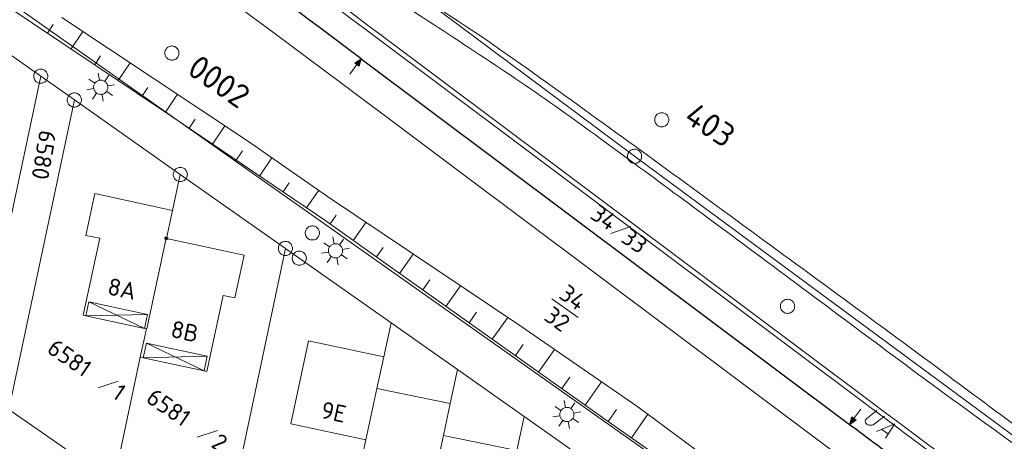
# Model space of a CAD drawing. Header units: metres. Extents: x 3425540 to 3446143, y 5432760 to 5444637.
# Tile 676 of 717: x 3444876 to 3444980, y 5435887 to 5435931. Entities that reach past the tile are written whole.
import ezdxf
from ezdxf.enums import TextEntityAlignment as Align

# ---------------------------------------------------------------- set-up
doc = ezdxf.new("R2010")
doc.units = ezdxf.units.M
for name, color, linetype, lineweight in [('B_Bestand', 9, 'Continuous', 18), ('B_Böschung', 9, 'Continuous', 18), ('B_Flurgrenzen', 9, 'Continuous', 18), ('B_Gleisachse', 9, 'Continuous', 25), ('Bestand_Neu_Strecke 3443', 9, 'Continuous', 18)]:
    doc.layers.add(name, color=color, linetype=linetype, lineweight=lineweight)
doc.styles.get("Standard").update_dxf_attribs({"font": 'isocpeur.ttf'})

msp = doc.modelspace()

# ---------------------------------------------------------------- linework, layer by layer
at = {"layer": 'B_Bestand'}
for p, q in [((3444907.96, 5435909.84), (3444863.48, 5435941.18)), ((3444884.64, 5435924.69), (3444884.5, 5435925.42)), ((3444885.21, 5435924.57), (3444885.62, 5435925.17)), ((3444884.15, 5435924.37), (3444883.54, 5435924.79)), ((3444885.53, 5435924.08), (3444886.25, 5435924.21)), ((3444884.03, 5435923.8), (3444883.3, 5435923.67)), ((3444884.34, 5435923.31), (3444883.92, 5435922.7)), ((3444884.92, 5435923.19), (3444885.05, 5435922.47)), ((3444885.41, 5435923.5), (3444886.01, 5435923.09)), ((3444945.44, 5435883.42), (3444907.96, 5435909.84)), ((3444908.93, 5435907.12), (3444908.32, 5435907.54)), ((3444909.42, 5435907.44), (3444909.28, 5435908.17)), ((3444909.99, 5435907.32), (3444910.4, 5435907.93)), ((3444908.81, 5435906.56), (3444908.08, 5435906.43)), ((3444910.31, 5435906.83), (3444911.03, 5435906.96)), ((3444909.12, 5435906.07), (3444908.7, 5435905.46)), ((3444909.7, 5435905.95), (3444909.83, 5435905.22)), ((3444910.19, 5435906.26), (3444910.79, 5435905.84)), ((3444883.54, 5435901.31), (3444889.41, 5435898.5)), ((3444883.22, 5435899.83), (3444889.73, 5435899.98)), ((3444883.22, 5435899.83), (3444889.41, 5435898.5)), ((3444889.6, 5435896.95), (3444895.69, 5435894.03)), ((3444889.27, 5435895.41), (3444896.02, 5435895.57)), ((3444889.27, 5435895.41), (3444895.69, 5435894.03)), ((3444933.86, 5435890.17), (3444933.71, 5435890.9)), ((3444933.37, 5435889.85), (3444932.75, 5435890.27)), ((3444934.42, 5435890.05), (3444934.84, 5435890.66)), ((3444934.74, 5435889.56), (3444935.47, 5435889.69)), ((3444933.25, 5435889.29), (3444932.52, 5435889.16)), ((3444933.56, 5435888.8), (3444933.14, 5435888.19)), ((3444934.13, 5435888.68), (3444934.27, 5435887.95)), ((3444934.62, 5435888.99), (3444935.22, 5435888.57)), ((3444967.23, 5435887.85), (3444967.93, 5435887.34))]:
    msp.add_line(p, q, dxfattribs=at)
for points in [[(3444911.09, 5435925.34), (3444911.83, 5435926.33), (3444912.06, 5435926.16), (3444912.29, 5435926.94), (3444911.6, 5435926.5), (3444911.83, 5435926.33)], [(3444911.68, 5435926.49), (3444912.03, 5435926.23), (3444912.23, 5435926.87), (3444911.68, 5435926.49)], [(3444911.75, 5435926.49), (3444912, 5435926.3), (3444912.18, 5435926.79), (3444911.75, 5435926.49)], [(3444911.83, 5435926.48), (3444911.98, 5435926.37), (3444912.12, 5435926.72), (3444911.83, 5435926.48)], [(3444911.89, 5435926.48), (3444911.96, 5435926.43), (3444912.06, 5435926.64), (3444911.89, 5435926.48)], [(3444885.4, 5435923.51), (3444885.44, 5435923.58), (3444885.47, 5435923.65), (3444885.5, 5435923.73), (3444885.52, 5435923.8), (3444885.53, 5435923.88), (3444885.53, 5435923.96), (3444885.52, 5435924.04), (3444885.51, 5435924.11), (3444885.49, 5435924.19), (3444885.46, 5435924.26), (3444885.42, 5435924.33), (3444885.37, 5435924.4), (3444885.32, 5435924.46), (3444885.27, 5435924.51), (3444885.2, 5435924.56), (3444885.14, 5435924.6), (3444885.07, 5435924.63), (3444884.99, 5435924.66), (3444884.92, 5435924.68), (3444884.84, 5435924.69), (3444884.76, 5435924.69), (3444884.68, 5435924.68), (3444884.6, 5435924.67), (3444884.53, 5435924.65), (3444884.46, 5435924.62), (3444884.39, 5435924.58), (3444884.32, 5435924.54), (3444884.26, 5435924.48), (3444884.21, 5435924.43), (3444884.16, 5435924.37), (3444884.12, 5435924.3), (3444884.09, 5435924.23), (3444884.06, 5435924.15), (3444884.04, 5435924.08), (3444884.03, 5435924), (3444884.03, 5435923.92), (3444884.04, 5435923.84), (3444884.05, 5435923.77), (3444884.07, 5435923.69), (3444884.1, 5435923.62), (3444884.14, 5435923.55), (3444884.18, 5435923.48), (3444884.23, 5435923.42), (3444884.29, 5435923.37), (3444884.35, 5435923.32), (3444884.42, 5435923.28), (3444884.49, 5435923.25), (3444884.57, 5435923.22), (3444884.64, 5435923.2), (3444884.72, 5435923.19), (3444884.8, 5435923.19), (3444884.88, 5435923.2), (3444884.95, 5435923.21), (3444885.03, 5435923.23), (3444885.1, 5435923.26), (3444885.17, 5435923.3), (3444885.23, 5435923.34), (3444885.29, 5435923.4), (3444885.35, 5435923.45), (3444885.4, 5435923.51)], [(3444884.15, 5435912.72), (3444883.2, 5435908.32), (3444884.67, 5435908.01), (3444882.93, 5435899.89), (3444883.22, 5435899.83), (3444883.54, 5435901.31), (3444889.73, 5435899.98), (3444889.41, 5435898.5), (3444889.6, 5435898.46), (3444889.66, 5435898.45), (3444891.67, 5435908.01), (3444891.73, 5435908), (3444892.36, 5435910.95), (3444884.15, 5435912.72)], [(3444889.6, 5435898.46), (3444888.96, 5435895.48), (3444889.27, 5435895.41), (3444889.6, 5435896.95), (3444896.02, 5435895.57), (3444895.69, 5435894.03), (3444895.99, 5435893.97), (3444897.72, 5435901.98), (3444898.94, 5435901.72), (3444899.91, 5435906.24), (3444891.73, 5435908)], [(3444910.18, 5435906.27), (3444910.22, 5435906.34), (3444910.25, 5435906.41), (3444910.28, 5435906.48), (3444910.3, 5435906.56), (3444910.31, 5435906.63), (3444910.31, 5435906.71), (3444910.3, 5435906.79), (3444910.29, 5435906.87), (3444910.27, 5435906.94), (3444910.24, 5435907.02), (3444910.2, 5435907.09), (3444910.15, 5435907.15), (3444910.1, 5435907.21), (3444910.05, 5435907.26), (3444909.98, 5435907.31), (3444909.92, 5435907.35), (3444909.85, 5435907.39), (3444909.77, 5435907.41), (3444909.7, 5435907.43), (3444909.62, 5435907.44), (3444909.54, 5435907.44), (3444909.46, 5435907.44), (3444909.38, 5435907.42), (3444909.31, 5435907.4), (3444909.24, 5435907.37), (3444909.17, 5435907.33), (3444909.1, 5435907.29), (3444909.04, 5435907.24), (3444908.99, 5435907.18), (3444908.94, 5435907.12), (3444908.9, 5435907.05), (3444908.87, 5435906.98), (3444908.84, 5435906.91), (3444908.82, 5435906.83), (3444908.81, 5435906.75), (3444908.81, 5435906.68), (3444908.82, 5435906.6), (3444908.83, 5435906.52), (3444908.85, 5435906.44), (3444908.88, 5435906.37), (3444908.92, 5435906.3), (3444908.96, 5435906.24), (3444909.01, 5435906.18), (3444909.07, 5435906.12), (3444909.13, 5435906.08), (3444909.2, 5435906.04), (3444909.27, 5435906), (3444909.35, 5435905.98), (3444909.42, 5435905.96), (3444909.5, 5435905.95), (3444909.58, 5435905.94), (3444909.66, 5435905.95), (3444909.73, 5435905.96), (3444909.81, 5435905.99), (3444909.88, 5435906.02), (3444909.95, 5435906.05), (3444910.01, 5435906.1), (3444910.07, 5435906.15), (3444910.13, 5435906.21), (3444910.18, 5435906.27)], [(3444904.84, 5435888.43), (3444912.77, 5435886.73), (3444913.94, 5435892.16), (3444914.65, 5435895.5), (3444906.72, 5435897.2), (3444904.84, 5435888.43)], [(3444913.94, 5435892.16), (3444921.68, 5435890.59), (3444920.95, 5435887.22), (3444919.81, 5435881.93), (3444912.08, 5435883.48), (3444912.77, 5435886.73), (3444913.94, 5435892.16)], [(3444934.61, 5435889), (3444934.65, 5435889.07), (3444934.69, 5435889.14), (3444934.71, 5435889.21), (3444934.73, 5435889.29), (3444934.74, 5435889.36), (3444934.74, 5435889.44), (3444934.74, 5435889.52), (3444934.72, 5435889.6), (3444934.7, 5435889.67), (3444934.67, 5435889.75), (3444934.63, 5435889.82), (3444934.59, 5435889.88), (3444934.54, 5435889.94), (3444934.48, 5435889.99), (3444934.42, 5435890.04), (3444934.35, 5435890.08), (3444934.28, 5435890.12), (3444934.21, 5435890.14), (3444934.13, 5435890.16), (3444934.05, 5435890.17), (3444933.97, 5435890.17), (3444933.9, 5435890.17), (3444933.82, 5435890.15), (3444933.74, 5435890.13), (3444933.67, 5435890.1), (3444933.6, 5435890.06), (3444933.54, 5435890.02), (3444933.48, 5435889.97), (3444933.42, 5435889.91), (3444933.37, 5435889.85), (3444933.33, 5435889.78), (3444933.3, 5435889.71), (3444933.27, 5435889.64), (3444933.26, 5435889.56), (3444933.24, 5435889.48), (3444933.24, 5435889.41), (3444933.25, 5435889.33), (3444933.26, 5435889.25), (3444933.29, 5435889.17), (3444933.32, 5435889.1), (3444933.35, 5435889.03), (3444933.4, 5435888.97), (3444933.45, 5435888.91), (3444933.51, 5435888.85), (3444933.57, 5435888.81), (3444933.63, 5435888.77), (3444933.71, 5435888.73), (3444933.78, 5435888.71), (3444933.86, 5435888.69), (3444933.93, 5435888.68), (3444934.01, 5435888.67), (3444934.09, 5435888.68), (3444934.17, 5435888.69), (3444934.24, 5435888.72), (3444934.31, 5435888.75), (3444934.38, 5435888.78), (3444934.45, 5435888.83), (3444934.51, 5435888.88), (3444934.56, 5435888.94), (3444934.61, 5435889)], [(3444965.03, 5435889.99), (3444964.29, 5435889), (3444964.07, 5435889.17), (3444963.84, 5435888.38), (3444964.52, 5435888.83), (3444964.29, 5435889)], [(3444967.51, 5435889.26), (3444966.43, 5435888.4), (3444966.37, 5435888.37), (3444966.32, 5435888.34), (3444966.22, 5435888.31), (3444966.16, 5435888.3), (3444966.04, 5435888.28), (3444965.97, 5435888.28), (3444965.91, 5435888.3), (3444965.81, 5435888.32), (3444965.75, 5435888.34), (3444965.65, 5435888.4), (3444965.58, 5435888.47), (3444965.53, 5435888.54), (3444965.5, 5435888.6), (3444965.49, 5435888.7), (3444965.49, 5435888.77), (3444965.52, 5435888.86), (3444965.55, 5435888.9), (3444965.64, 5435889), (3444966.72, 5435889.85)], [(3444964.45, 5435888.83), (3444964.09, 5435889.1), (3444963.89, 5435888.46), (3444964.45, 5435888.83)], [(3444964.37, 5435888.84), (3444964.12, 5435889.03), (3444963.95, 5435888.54), (3444964.37, 5435888.84)], [(3444964.3, 5435888.84), (3444964.15, 5435888.96), (3444964.01, 5435888.61), (3444964.3, 5435888.84)], [(3444964.23, 5435888.85), (3444964.17, 5435888.89), (3444964.06, 5435888.69), (3444964.23, 5435888.85)], [(3444966.68, 5435887.63), (3444968.63, 5435888.42), (3444967.64, 5435886.91)], [(3444919.81, 5435881.93), (3444919.09, 5435878.61), (3444926.83, 5435876.85), (3444927.98, 5435882.23), (3444928.71, 5435885.61), (3444920.95, 5435887.22)]]:
    msp.add_lwpolyline(points, dxfattribs=at)
for points, knots in [([(3445186.62, 5435751.68), (3445184.34, 5435753.33), (3445182.05, 5435754.98), (3445179.76, 5435756.64), (3445177.6, 5435758.2), (3445175.42, 5435759.73), (3445173.24, 5435761.27), (3445165.58, 5435766.69), (3445157.88, 5435772.04), (3445150.03, 5435777.2), (3445141.65, 5435782.71), (3445132.84, 5435787.48), (3445124.07, 5435792.32), (3445122.8, 5435793.02), (3445121.47, 5435793.63), (3445120.2, 5435794.34), (3445115.83, 5435796.76), (3445111.48, 5435799.24), (3445107.46, 5435802.18), (3445103.52, 5435805.07), (3445099.59, 5435807.96), (3445095.66, 5435810.86), (3445091.14, 5435814.2), (3445086.61, 5435817.53), (3445082.1, 5435820.87), (3445076.72, 5435824.85), (3445071.37, 5435828.86), (3445066, 5435832.86), (3445060.61, 5435836.86), (3445055.22, 5435840.87), (3445049.78, 5435844.81), (3445045.2, 5435848.13), (3445040.42, 5435851.16), (3445035.68, 5435854.25), (3445030.04, 5435857.93), (3445024.39, 5435861.59), (3445018.64, 5435865.11), (3445011.75, 5435869.32), (3445004.61, 5435873.11), (3444997.66, 5435877.22), (3444994.68, 5435878.99), (3444991.61, 5435880.63), (3444988.82, 5435882.7), (3444986.55, 5435884.38), (3444984.28, 5435886.07), (3444982, 5435887.75), (3444979.03, 5435889.96), (3444976.05, 5435892.16), (3444973.08, 5435894.37), (3444965.6, 5435899.91), (3444958.08, 5435905.38), (3444950.57, 5435910.88), (3444943.43, 5435916.1), (3444936.28, 5435921.29), (3444929.08, 5435926.43), (3444924.84, 5435929.45), (3444920.48, 5435932.29), (3444916.05, 5435935.03), (3444908.24, 5435939.85), (3444900.42, 5435944.68), (3444892.6, 5435949.5)], [0, 0, 0, 0, 0.023866, 0.023866, 0.023866, 0.046422, 0.046422, 0.046422, 0.125788, 0.125788, 0.125788, 0.210471, 0.210471, 0.210471, 0.222791, 0.222791, 0.222791, 0.264973, 0.264973, 0.264973, 0.306265, 0.306265, 0.306265, 0.35378, 0.35378, 0.35378, 0.41036, 0.41036, 0.41036, 0.467156, 0.467156, 0.467156, 0.514999, 0.514999, 0.514999, 0.571969, 0.571969, 0.571969, 0.640259, 0.640259, 0.640259, 0.669566, 0.669566, 0.669566, 0.693507, 0.693507, 0.693507, 0.724816, 0.724816, 0.724816, 0.803525, 0.803525, 0.803525, 0.878296, 0.878296, 0.878296, 0.922305, 0.922305, 0.922305, 1, 1, 1, 1]), ([(3444891.82, 5435947.71), (3444896.76, 5435944.81), (3444901.71, 5435941.91), (3444906.65, 5435939.01), (3444910.59, 5435936.69), (3444914.4, 5435934.16), (3444918.23, 5435931.66), (3444924.03, 5435927.88), (3444929.84, 5435924.12), (3444935.44, 5435920.05), (3444940.99, 5435916.01), (3444946.51, 5435911.93), (3444952.02, 5435907.84), (3444958.69, 5435902.89), (3444965.34, 5435897.91), (3444972.02, 5435892.97), (3444975.57, 5435890.35), (3444979.16, 5435887.78), (3444982.74, 5435885.21), (3444985.27, 5435883.38), (3444987.79, 5435881.53), (3444990.44, 5435879.88), (3444992.82, 5435878.38), (3444995.26, 5435876.98), (3444997.7, 5435875.56), (3445001.5, 5435873.35), (3445005.31, 5435871.16), (3445009.12, 5435868.94), (3445012.4, 5435867.03), (3445015.67, 5435865.11), (3445018.95, 5435863.18), (3445022.58, 5435861.04), (3445026.18, 5435858.85), (3445029.72, 5435856.57), (3445033.23, 5435854.31), (3445036.68, 5435851.96), (3445040.13, 5435849.61), (3445043.39, 5435847.39), (3445046.67, 5435845.2), (3445049.86, 5435842.89), (3445056.77, 5435837.88), (3445063.63, 5435832.81), (3445070.48, 5435827.73), (3445077, 5435822.89), (3445083.51, 5435818.04), (3445090.04, 5435813.2), (3445093.52, 5435810.62), (3445097.01, 5435808.06), (3445100.5, 5435805.5), (3445103.03, 5435803.64), (3445105.58, 5435801.81), (3445108.16, 5435800.03), (3445111.54, 5435797.7), (3445115.11, 5435795.67), (3445118.7, 5435793.69), (3445121.91, 5435791.92), (3445125.22, 5435790.35), (3445128.43, 5435788.59), (3445132.62, 5435786.28), (3445136.78, 5435783.95), (3445140.83, 5435781.41), (3445145.57, 5435778.44), (3445150.21, 5435775.33), (3445154.78, 5435772.13), (3445159.86, 5435768.56), (3445164.85, 5435764.87), (3445169.95, 5435761.33), (3445172.68, 5435759.44), (3445175.41, 5435757.53), (3445178.19, 5435755.7), (3445179.95, 5435754.53), (3445181.72, 5435753.37), (3445183.48, 5435752.21), (3445184.24, 5435751.7), (3445185.01, 5435751.2), (3445185.77, 5435750.69)], [0, 0, 0, 0, 0.048546, 0.048546, 0.048546, 0.087266, 0.087266, 0.087266, 0.145873, 0.145873, 0.145873, 0.204003, 0.204003, 0.204003, 0.274356, 0.274356, 0.274356, 0.311723, 0.311723, 0.311723, 0.338153, 0.338153, 0.338153, 0.361998, 0.361998, 0.361998, 0.399261, 0.399261, 0.399261, 0.431438, 0.431438, 0.431438, 0.467121, 0.467121, 0.467121, 0.502457, 0.502457, 0.502457, 0.535854, 0.535854, 0.535854, 0.608097, 0.608097, 0.608097, 0.676876, 0.676876, 0.676876, 0.71357, 0.71357, 0.71357, 0.740131, 0.740131, 0.740131, 0.774854, 0.774854, 0.774854, 0.805866, 0.805866, 0.805866, 0.846327, 0.846327, 0.846327, 0.893628, 0.893628, 0.893628, 0.946176, 0.946176, 0.946176, 0.974355, 0.974355, 0.974355, 0.992266, 0.992266, 0.992266, 1, 1, 1, 1])]:
    msp.add_open_spline(points, degree=3, knots=knots, dxfattribs=at)
at = {"layer": 'B_Böschung'}
for p, q in [((3444862.3, 5435940.95), (3444892.18, 5435920.93)), ((3444880.68, 5435931.3), (3444900.28, 5435918.29)), ((3444879.15, 5435929.66), (3444879.77, 5435930.58)), ((3444881.65, 5435927.99), (3444882.89, 5435929.84)), ((3444884.14, 5435926.32), (3444884.76, 5435927.25)), ((3444886.63, 5435924.65), (3444887.88, 5435926.52)), ((3444889.12, 5435922.98), (3444889.75, 5435923.92)), ((3444891.61, 5435921.31), (3444892.88, 5435923.2)), ((3444892.18, 5435920.93), (3444908.45, 5435909.91)), ((3444894.1, 5435919.63), (3444894.75, 5435920.58)), ((3444896.58, 5435917.94), (3444897.89, 5435919.87)), ((3444900.28, 5435918.29), (3444908.73, 5435912.43)), ((3444899.07, 5435916.26), (3444899.73, 5435917.24)), ((3444901.55, 5435914.58), (3444902.85, 5435916.5)), ((3444904.04, 5435912.9), (3444904.68, 5435913.85)), ((3444906.52, 5435911.22), (3444907.79, 5435913.09)), ((3444908.73, 5435912.43), (3444929.01, 5435898.8)), ((3444909, 5435909.52), (3444909.65, 5435910.45)), ((3444908.45, 5435909.91), (3444918.83, 5435902.52)), ((3444911.44, 5435907.78), (3444912.8, 5435909.7)), ((3444913.88, 5435906.04), (3444914.59, 5435907.03)), ((3444916.33, 5435904.3), (3444917.78, 5435906.35)), ((3444918.77, 5435902.56), (3444919.52, 5435903.62)), ((3444918.83, 5435902.52), (3444938, 5435888.94)), ((3444921.22, 5435900.83), (3444922.76, 5435903)), ((3444923.67, 5435899.1), (3444924.46, 5435900.21)), ((3444926.12, 5435897.36), (3444927.74, 5435899.65)), ((3444929.01, 5435898.8), (3444941.48, 5435890.24)), ((3444928.56, 5435895.63), (3444929.39, 5435896.8)), ((3444931.01, 5435893.89), (3444932.7, 5435896.27)), ((3444933.46, 5435892.16), (3444934.32, 5435893.36)), ((3444935.91, 5435890.42), (3444937.65, 5435892.88)), ((3444938.36, 5435888.69), (3444939.23, 5435889.94)), ((3444941.48, 5435890.24), (3444949.67, 5435884.18)), ((3444938, 5435888.94), (3444954.2, 5435877.6)), ((3444940.81, 5435886.97), (3444942.55, 5435889.45))]:
    msp.add_line(p, q, dxfattribs=at)
at = {"layer": 'B_Flurgrenzen'}
for p, q in [((3444891.01, 5435954.03), (3444941.14, 5435916.66)), ((3444895.16, 5435935.57), (3444902.76, 5435929.9)), ((3444870.29, 5435930.84), (3444878.45, 5435925.11)), ((3444902.76, 5435929.9), (3444910.36, 5435924.23)), ((3444872.74, 5435898.26), (3444878.45, 5435925.11)), ((3444878.45, 5435925.11), (3444882, 5435922.6)), ((3444910.36, 5435924.23), (3444936.13, 5435904.95)), ((3444875.06, 5435889.95), (3444882, 5435922.6)), ((3444882, 5435922.6), (3444893.18, 5435914.74)), ((3444941.14, 5435916.66), (3444988.85, 5435881.46)), ((3444892.36, 5435910.95), (3444893.18, 5435914.74)), ((3444893.18, 5435914.74), (3444904.28, 5435906.94)), ((3444891.73, 5435908), (3444892.36, 5435910.95)), ((3444938.63, 5435908.52), (3444940.76, 5435909.24)), ((3444889.66, 5435898.45), (3444891.67, 5435908.01)), ((3444891.67, 5435908.01), (3444891.73, 5435908)), ((3444897.42, 5435874.49), (3444904.28, 5435906.94)), ((3444904.28, 5435906.94), (3444905.74, 5435905.91)), ((3444905.74, 5435905.91), (3444915.43, 5435899.09)), ((3444936.13, 5435904.95), (3444961.91, 5435885.67)), ((3444932.42, 5435901.62), (3444935.18, 5435899.64)), ((3444914.65, 5435895.5), (3444915.43, 5435899.09)), ((3444915.43, 5435899.09), (3444922.45, 5435894.15)), ((3444888.96, 5435895.48), (3444889.6, 5435898.46)), ((3444889.6, 5435898.46), (3444889.66, 5435898.45)), ((3444886.16, 5435882.28), (3444888.96, 5435895.48)), ((3444913.94, 5435892.16), (3444914.65, 5435895.5)), ((3444921.68, 5435890.59), (3444922.45, 5435894.15)), ((3444922.45, 5435894.15), (3444929.48, 5435889.2)), ((3444884.5, 5435892.23), (3444886.63, 5435892.95)), ((3444912.77, 5435886.73), (3444913.94, 5435892.16)), ((3444875.06, 5435889.95), (3444886.16, 5435882.28)), ((3444920.95, 5435887.22), (3444921.68, 5435890.59)), ((3444928.71, 5435885.61), (3444929.48, 5435889.2)), ((3444929.48, 5435889.2), (3444936.41, 5435884.33)), ((3444894.96, 5435887.01), (3444897.09, 5435887.73)), ((3444912.08, 5435883.48), (3444912.77, 5435886.73)), ((3444919.81, 5435881.93), (3444920.95, 5435887.22))]:
    msp.add_line(p, q, dxfattribs=at)
for points in [[(3444892.91, 5435927.12), (3444892.96, 5435927.2), (3444892.99, 5435927.29), (3444893.02, 5435927.38), (3444893.03, 5435927.47), (3444893.03, 5435927.57), (3444893.03, 5435927.66), (3444893.01, 5435927.75), (3444892.98, 5435927.84), (3444892.94, 5435927.93), (3444892.88, 5435928), (3444892.82, 5435928.07), (3444892.75, 5435928.13), (3444892.67, 5435928.19), (3444892.59, 5435928.23), (3444892.5, 5435928.26), (3444892.41, 5435928.29), (3444892.32, 5435928.3), (3444892.22, 5435928.3), (3444892.13, 5435928.28), (3444892.04, 5435928.25), (3444891.95, 5435928.22), (3444891.87, 5435928.17), (3444891.79, 5435928.11), (3444891.73, 5435928.05), (3444891.67, 5435927.97), (3444891.62, 5435927.89), (3444891.59, 5435927.81), (3444891.56, 5435927.71), (3444891.54, 5435927.62), (3444891.54, 5435927.53), (3444891.55, 5435927.43), (3444891.57, 5435927.34), (3444891.6, 5435927.26), (3444891.64, 5435927.17), (3444891.7, 5435927.09), (3444891.76, 5435927.03), (3444891.83, 5435926.96), (3444891.91, 5435926.91), (3444891.99, 5435926.86), (3444892.08, 5435926.83), (3444892.17, 5435926.81), (3444892.26, 5435926.8), (3444892.35, 5435926.8), (3444892.44, 5435926.82), (3444892.54, 5435926.85), (3444892.62, 5435926.88), (3444892.71, 5435926.92), (3444892.78, 5435926.99), (3444892.85, 5435927.05), (3444892.91, 5435927.12)], [(3444879.2, 5435925.11), (3444879.19, 5435925.2), (3444879.17, 5435925.29), (3444879.14, 5435925.39), (3444879.1, 5435925.47), (3444879.05, 5435925.54), (3444878.99, 5435925.62), (3444878.92, 5435925.69), (3444878.85, 5435925.74), (3444878.77, 5435925.79), (3444878.68, 5435925.82), (3444878.59, 5435925.84), (3444878.49, 5435925.85), (3444878.4, 5435925.85), (3444878.3, 5435925.84), (3444878.22, 5435925.82), (3444878.13, 5435925.79), (3444878.04, 5435925.74), (3444877.97, 5435925.69), (3444877.9, 5435925.62), (3444877.84, 5435925.54), (3444877.79, 5435925.47), (3444877.75, 5435925.39), (3444877.72, 5435925.29), (3444877.7, 5435925.2), (3444877.7, 5435925.11), (3444877.7, 5435925.01), (3444877.72, 5435924.92), (3444877.75, 5435924.83), (3444877.79, 5435924.75), (3444877.84, 5435924.67), (3444877.9, 5435924.59), (3444877.97, 5435924.53), (3444878.04, 5435924.48), (3444878.13, 5435924.43), (3444878.22, 5435924.4), (3444878.3, 5435924.38), (3444878.4, 5435924.36), (3444878.49, 5435924.36), (3444878.59, 5435924.38), (3444878.68, 5435924.4), (3444878.77, 5435924.43), (3444878.85, 5435924.48), (3444878.92, 5435924.53), (3444878.99, 5435924.59), (3444879.05, 5435924.67), (3444879.1, 5435924.75), (3444879.14, 5435924.83), (3444879.17, 5435924.92), (3444879.19, 5435925.01), (3444879.2, 5435925.11)], [(3444882.75, 5435922.6), (3444882.74, 5435922.69), (3444882.72, 5435922.78), (3444882.69, 5435922.88), (3444882.65, 5435922.96), (3444882.6, 5435923.03), (3444882.54, 5435923.11), (3444882.47, 5435923.18), (3444882.4, 5435923.23), (3444882.32, 5435923.28), (3444882.23, 5435923.31), (3444882.14, 5435923.33), (3444882.04, 5435923.34), (3444881.95, 5435923.34), (3444881.85, 5435923.33), (3444881.77, 5435923.31), (3444881.68, 5435923.28), (3444881.59, 5435923.23), (3444881.52, 5435923.18), (3444881.45, 5435923.11), (3444881.39, 5435923.03), (3444881.34, 5435922.96), (3444881.3, 5435922.88), (3444881.27, 5435922.78), (3444881.25, 5435922.69), (3444881.25, 5435922.6), (3444881.25, 5435922.5), (3444881.27, 5435922.41), (3444881.3, 5435922.32), (3444881.34, 5435922.24), (3444881.39, 5435922.16), (3444881.45, 5435922.08), (3444881.52, 5435922.02), (3444881.59, 5435921.97), (3444881.68, 5435921.92), (3444881.77, 5435921.89), (3444881.85, 5435921.87), (3444881.95, 5435921.85), (3444882.04, 5435921.85), (3444882.14, 5435921.87), (3444882.23, 5435921.89), (3444882.32, 5435921.92), (3444882.4, 5435921.97), (3444882.47, 5435922.02), (3444882.54, 5435922.08), (3444882.6, 5435922.16), (3444882.65, 5435922.24), (3444882.69, 5435922.32), (3444882.72, 5435922.41), (3444882.74, 5435922.5), (3444882.75, 5435922.6)], [(3444944.76, 5435920.51), (3444944.75, 5435920.6), (3444944.73, 5435920.69), (3444944.7, 5435920.79), (3444944.66, 5435920.87), (3444944.61, 5435920.95), (3444944.55, 5435921.02), (3444944.48, 5435921.09), (3444944.41, 5435921.14), (3444944.33, 5435921.19), (3444944.24, 5435921.22), (3444944.15, 5435921.24), (3444944.05, 5435921.25), (3444943.96, 5435921.25), (3444943.86, 5435921.24), (3444943.78, 5435921.22), (3444943.69, 5435921.19), (3444943.6, 5435921.14), (3444943.53, 5435921.09), (3444943.46, 5435921.02), (3444943.4, 5435920.95), (3444943.35, 5435920.87), (3444943.31, 5435920.79), (3444943.28, 5435920.69), (3444943.26, 5435920.6), (3444943.26, 5435920.51), (3444943.26, 5435920.41), (3444943.28, 5435920.33), (3444943.31, 5435920.23), (3444943.35, 5435920.15), (3444943.4, 5435920.07), (3444943.46, 5435919.99), (3444943.53, 5435919.93), (3444943.6, 5435919.88), (3444943.69, 5435919.83), (3444943.78, 5435919.8), (3444943.86, 5435919.78), (3444943.96, 5435919.76), (3444944.05, 5435919.76), (3444944.15, 5435919.78), (3444944.24, 5435919.8), (3444944.33, 5435919.83), (3444944.41, 5435919.88), (3444944.48, 5435919.93), (3444944.55, 5435919.99), (3444944.61, 5435920.07), (3444944.66, 5435920.15), (3444944.7, 5435920.23), (3444944.73, 5435920.33), (3444944.75, 5435920.41), (3444944.76, 5435920.51)], [(3444941.75, 5435916.22), (3444941.8, 5435916.3), (3444941.83, 5435916.38), (3444941.87, 5435916.48), (3444941.88, 5435916.57), (3444941.88, 5435916.66), (3444941.88, 5435916.76), (3444941.86, 5435916.85), (3444941.83, 5435916.94), (3444941.79, 5435917.02), (3444941.74, 5435917.1), (3444941.68, 5435917.17), (3444941.61, 5435917.24), (3444941.53, 5435917.29), (3444941.45, 5435917.34), (3444941.36, 5435917.37), (3444941.27, 5435917.4), (3444941.18, 5435917.41), (3444941.09, 5435917.41), (3444940.99, 5435917.39), (3444940.9, 5435917.36), (3444940.81, 5435917.33), (3444940.73, 5435917.29), (3444940.65, 5435917.23), (3444940.59, 5435917.17), (3444940.53, 5435917.1), (3444940.48, 5435917.01), (3444940.44, 5435916.93), (3444940.41, 5435916.84), (3444940.39, 5435916.75), (3444940.39, 5435916.65), (3444940.4, 5435916.56), (3444940.41, 5435916.47), (3444940.44, 5435916.38), (3444940.48, 5435916.29), (3444940.54, 5435916.22), (3444940.6, 5435916.15), (3444940.67, 5435916.08), (3444940.74, 5435916.03), (3444940.83, 5435915.98), (3444940.91, 5435915.95), (3444941, 5435915.92), (3444941.1, 5435915.91), (3444941.19, 5435915.91), (3444941.28, 5435915.92), (3444941.37, 5435915.95), (3444941.46, 5435915.98), (3444941.54, 5435916.03), (3444941.62, 5435916.09), (3444941.69, 5435916.15), (3444941.75, 5435916.22)], [(3444893.93, 5435914.74), (3444893.92, 5435914.83), (3444893.9, 5435914.92), (3444893.87, 5435915.02), (3444893.83, 5435915.1), (3444893.78, 5435915.17), (3444893.72, 5435915.25), (3444893.65, 5435915.32), (3444893.58, 5435915.37), (3444893.5, 5435915.42), (3444893.41, 5435915.45), (3444893.32, 5435915.47), (3444893.22, 5435915.48), (3444893.13, 5435915.48), (3444893.03, 5435915.47), (3444892.95, 5435915.45), (3444892.86, 5435915.42), (3444892.77, 5435915.37), (3444892.7, 5435915.32), (3444892.63, 5435915.25), (3444892.57, 5435915.17), (3444892.52, 5435915.1), (3444892.48, 5435915.02), (3444892.45, 5435914.92), (3444892.43, 5435914.83), (3444892.43, 5435914.74), (3444892.43, 5435914.64), (3444892.45, 5435914.55), (3444892.48, 5435914.46), (3444892.52, 5435914.38), (3444892.57, 5435914.3), (3444892.63, 5435914.22), (3444892.7, 5435914.16), (3444892.77, 5435914.11), (3444892.86, 5435914.06), (3444892.95, 5435914.03), (3444893.03, 5435914.01), (3444893.13, 5435913.99), (3444893.22, 5435913.99), (3444893.32, 5435914.01), (3444893.41, 5435914.03), (3444893.5, 5435914.06), (3444893.58, 5435914.11), (3444893.65, 5435914.16), (3444893.72, 5435914.22), (3444893.78, 5435914.3), (3444893.83, 5435914.38), (3444893.87, 5435914.46), (3444893.9, 5435914.55), (3444893.92, 5435914.64), (3444893.93, 5435914.74)], [(3444907.86, 5435908.56), (3444907.86, 5435908.66), (3444907.84, 5435908.75), (3444907.81, 5435908.84), (3444907.77, 5435908.92), (3444907.72, 5435909), (3444907.66, 5435909.08), (3444907.6, 5435909.14), (3444907.52, 5435909.2), (3444907.44, 5435909.25), (3444907.35, 5435909.28), (3444907.26, 5435909.3), (3444907.17, 5435909.31), (3444907.07, 5435909.31), (3444906.98, 5435909.3), (3444906.89, 5435909.28), (3444906.8, 5435909.25), (3444906.72, 5435909.21), (3444906.64, 5435909.15), (3444906.58, 5435909.09), (3444906.52, 5435909.01), (3444906.46, 5435908.94), (3444906.42, 5435908.86), (3444906.39, 5435908.76), (3444906.37, 5435908.67), (3444906.36, 5435908.58), (3444906.37, 5435908.48), (3444906.39, 5435908.4), (3444906.41, 5435908.3), (3444906.45, 5435908.22), (3444906.51, 5435908.14), (3444906.56, 5435908.06), (3444906.63, 5435908), (3444906.71, 5435907.94), (3444906.79, 5435907.89), (3444906.88, 5435907.86), (3444906.96, 5435907.84), (3444907.06, 5435907.83), (3444907.15, 5435907.83), (3444907.25, 5435907.84), (3444907.34, 5435907.86), (3444907.43, 5435907.89), (3444907.51, 5435907.93), (3444907.59, 5435907.99), (3444907.65, 5435908.05), (3444907.71, 5435908.13), (3444907.77, 5435908.2), (3444907.81, 5435908.29), (3444907.84, 5435908.38), (3444907.86, 5435908.47), (3444907.86, 5435908.56)], [(3444891.79, 5435908.01), (3444891.79, 5435908.02), (3444891.79, 5435908.04), (3444891.78, 5435908.05), (3444891.78, 5435908.07), (3444891.77, 5435908.08), (3444891.76, 5435908.09), (3444891.75, 5435908.1), (3444891.73, 5435908.11), (3444891.72, 5435908.12), (3444891.7, 5435908.13), (3444891.69, 5435908.13), (3444891.67, 5435908.13), (3444891.66, 5435908.13), (3444891.64, 5435908.13), (3444891.63, 5435908.13), (3444891.61, 5435908.12), (3444891.6, 5435908.11), (3444891.59, 5435908.1), (3444891.57, 5435908.09), (3444891.57, 5435908.08), (3444891.56, 5435908.07), (3444891.55, 5435908.05), (3444891.55, 5435908.04), (3444891.54, 5435908.02), (3444891.54, 5435908.01), (3444891.54, 5435907.99), (3444891.55, 5435907.98), (3444891.55, 5435907.96), (3444891.56, 5435907.95), (3444891.57, 5435907.93), (3444891.57, 5435907.92), (3444891.59, 5435907.91), (3444891.6, 5435907.9), (3444891.61, 5435907.89), (3444891.63, 5435907.89), (3444891.64, 5435907.88), (3444891.66, 5435907.88), (3444891.67, 5435907.88), (3444891.69, 5435907.88), (3444891.7, 5435907.89), (3444891.72, 5435907.89), (3444891.73, 5435907.9), (3444891.75, 5435907.91), (3444891.76, 5435907.92), (3444891.77, 5435907.93), (3444891.78, 5435907.95), (3444891.78, 5435907.96), (3444891.79, 5435907.98), (3444891.79, 5435907.99), (3444891.79, 5435908.01)], [(3444891.77, 5435908.01), (3444891.77, 5435908.02), (3444891.76, 5435908.04), (3444891.76, 5435908.05), (3444891.75, 5435908.06), (3444891.74, 5435908.07), (3444891.73, 5435908.08), (3444891.72, 5435908.09), (3444891.71, 5435908.1), (3444891.7, 5435908.1), (3444891.68, 5435908.11), (3444891.67, 5435908.11), (3444891.66, 5435908.11), (3444891.64, 5435908.1), (3444891.63, 5435908.1), (3444891.62, 5435908.09), (3444891.6, 5435908.09), (3444891.59, 5435908.08), (3444891.58, 5435908.07), (3444891.58, 5435908.05), (3444891.57, 5435908.04), (3444891.57, 5435908.03), (3444891.57, 5435908.01), (3444891.57, 5435908), (3444891.57, 5435907.99), (3444891.57, 5435907.97), (3444891.58, 5435907.96), (3444891.58, 5435907.95), (3444891.59, 5435907.94), (3444891.6, 5435907.93), (3444891.62, 5435907.92), (3444891.63, 5435907.91), (3444891.64, 5435907.91), (3444891.66, 5435907.91), (3444891.67, 5435907.91), (3444891.68, 5435907.91), (3444891.7, 5435907.91), (3444891.71, 5435907.92), (3444891.72, 5435907.92), (3444891.73, 5435907.93), (3444891.74, 5435907.94), (3444891.75, 5435907.95), (3444891.76, 5435907.97), (3444891.76, 5435907.98), (3444891.77, 5435907.99), (3444891.77, 5435908.01)], [(3444891.74, 5435908.01), (3444891.74, 5435908.02), (3444891.74, 5435908.03), (3444891.73, 5435908.04), (3444891.73, 5435908.05), (3444891.72, 5435908.06), (3444891.71, 5435908.07), (3444891.7, 5435908.08), (3444891.69, 5435908.08), (3444891.68, 5435908.08), (3444891.66, 5435908.08), (3444891.65, 5435908.08), (3444891.64, 5435908.08), (3444891.63, 5435908.07), (3444891.62, 5435908.07), (3444891.61, 5435908.06), (3444891.6, 5435908.05), (3444891.6, 5435908.04), (3444891.59, 5435908.03), (3444891.59, 5435908.01), (3444891.59, 5435908), (3444891.59, 5435907.99), (3444891.6, 5435907.98), (3444891.6, 5435907.97), (3444891.61, 5435907.96), (3444891.62, 5435907.95), (3444891.63, 5435907.94), (3444891.64, 5435907.94), (3444891.65, 5435907.93), (3444891.66, 5435907.93), (3444891.68, 5435907.93), (3444891.69, 5435907.93), (3444891.7, 5435907.94), (3444891.71, 5435907.95), (3444891.72, 5435907.95), (3444891.73, 5435907.96), (3444891.73, 5435907.97), (3444891.74, 5435907.98), (3444891.74, 5435908), (3444891.74, 5435908.01)], [(3444891.85, 5435908), (3444891.85, 5435908.01), (3444891.85, 5435908.03), (3444891.84, 5435908.04), (3444891.84, 5435908.06), (3444891.83, 5435908.07), (3444891.82, 5435908.08), (3444891.81, 5435908.09), (3444891.79, 5435908.1), (3444891.78, 5435908.11), (3444891.76, 5435908.12), (3444891.75, 5435908.12), (3444891.73, 5435908.12), (3444891.72, 5435908.12), (3444891.7, 5435908.12), (3444891.69, 5435908.12), (3444891.67, 5435908.11), (3444891.66, 5435908.1), (3444891.65, 5435908.09), (3444891.63, 5435908.08), (3444891.63, 5435908.07), (3444891.62, 5435908.06), (3444891.61, 5435908.04), (3444891.61, 5435908.03), (3444891.6, 5435908.01), (3444891.6, 5435908), (3444891.6, 5435907.98), (3444891.61, 5435907.97), (3444891.61, 5435907.95), (3444891.62, 5435907.94), (3444891.63, 5435907.92), (3444891.63, 5435907.91), (3444891.65, 5435907.9), (3444891.66, 5435907.89), (3444891.67, 5435907.88), (3444891.69, 5435907.88), (3444891.7, 5435907.87), (3444891.72, 5435907.87), (3444891.73, 5435907.87), (3444891.75, 5435907.87), (3444891.76, 5435907.88), (3444891.78, 5435907.88), (3444891.79, 5435907.89), (3444891.81, 5435907.9), (3444891.82, 5435907.91), (3444891.83, 5435907.92), (3444891.84, 5435907.94), (3444891.84, 5435907.95), (3444891.85, 5435907.97), (3444891.85, 5435907.98), (3444891.85, 5435908)], [(3444891.72, 5435908.01), (3444891.72, 5435908.02), (3444891.71, 5435908.03), (3444891.71, 5435908.04), (3444891.7, 5435908.04), (3444891.7, 5435908.05), (3444891.69, 5435908.05), (3444891.68, 5435908.06), (3444891.67, 5435908.06), (3444891.66, 5435908.06), (3444891.65, 5435908.05), (3444891.64, 5435908.05), (3444891.63, 5435908.04), (3444891.62, 5435908.04), (3444891.62, 5435908.03), (3444891.62, 5435908.02), (3444891.62, 5435908.01), (3444891.62, 5435908), (3444891.62, 5435907.99), (3444891.62, 5435907.98), (3444891.63, 5435907.97), (3444891.64, 5435907.97), (3444891.65, 5435907.96), (3444891.66, 5435907.96), (3444891.67, 5435907.96), (3444891.68, 5435907.96), (3444891.69, 5435907.96), (3444891.7, 5435907.97), (3444891.7, 5435907.97), (3444891.71, 5435907.98), (3444891.71, 5435907.99), (3444891.72, 5435908), (3444891.72, 5435908.01)], [(3444891.83, 5435908), (3444891.83, 5435908.01), (3444891.82, 5435908.03), (3444891.82, 5435908.04), (3444891.81, 5435908.05), (3444891.8, 5435908.06), (3444891.79, 5435908.07), (3444891.78, 5435908.08), (3444891.77, 5435908.09), (3444891.76, 5435908.09), (3444891.74, 5435908.1), (3444891.73, 5435908.1), (3444891.72, 5435908.1), (3444891.7, 5435908.09), (3444891.69, 5435908.09), (3444891.68, 5435908.08), (3444891.66, 5435908.08), (3444891.65, 5435908.07), (3444891.64, 5435908.06), (3444891.64, 5435908.04), (3444891.63, 5435908.03), (3444891.63, 5435908.02), (3444891.63, 5435908), (3444891.63, 5435907.99), (3444891.63, 5435907.98), (3444891.63, 5435907.96), (3444891.64, 5435907.95), (3444891.64, 5435907.94), (3444891.65, 5435907.93), (3444891.66, 5435907.92), (3444891.68, 5435907.91), (3444891.69, 5435907.9), (3444891.7, 5435907.9), (3444891.72, 5435907.9), (3444891.73, 5435907.9), (3444891.74, 5435907.9), (3444891.76, 5435907.9), (3444891.77, 5435907.91), (3444891.78, 5435907.91), (3444891.79, 5435907.92), (3444891.8, 5435907.93), (3444891.81, 5435907.94), (3444891.82, 5435907.96), (3444891.82, 5435907.97), (3444891.83, 5435907.98), (3444891.83, 5435908)], [(3444891.69, 5435908.01), (3444891.69, 5435908.01), (3444891.69, 5435908.02), (3444891.68, 5435908.03), (3444891.68, 5435908.03), (3444891.67, 5435908.03), (3444891.66, 5435908.03), (3444891.66, 5435908.03), (3444891.65, 5435908.03), (3444891.65, 5435908.02), (3444891.64, 5435908.02), (3444891.64, 5435908.01), (3444891.64, 5435908), (3444891.64, 5435908), (3444891.65, 5435907.99), (3444891.65, 5435907.99), (3444891.66, 5435907.98), (3444891.66, 5435907.98), (3444891.67, 5435907.98), (3444891.68, 5435907.98), (3444891.68, 5435907.99), (3444891.69, 5435907.99), (3444891.69, 5435908), (3444891.69, 5435908.01)], [(3444891.8, 5435908), (3444891.8, 5435908.01), (3444891.8, 5435908.02), (3444891.79, 5435908.03), (3444891.79, 5435908.04), (3444891.78, 5435908.05), (3444891.77, 5435908.06), (3444891.76, 5435908.07), (3444891.75, 5435908.07), (3444891.74, 5435908.07), (3444891.72, 5435908.07), (3444891.71, 5435908.07), (3444891.7, 5435908.07), (3444891.69, 5435908.06), (3444891.68, 5435908.06), (3444891.67, 5435908.05), (3444891.66, 5435908.04), (3444891.66, 5435908.03), (3444891.65, 5435908.02), (3444891.65, 5435908), (3444891.65, 5435907.99), (3444891.65, 5435907.98), (3444891.66, 5435907.97), (3444891.66, 5435907.96), (3444891.67, 5435907.95), (3444891.68, 5435907.94), (3444891.69, 5435907.93), (3444891.7, 5435907.93), (3444891.71, 5435907.92), (3444891.72, 5435907.92), (3444891.74, 5435907.92), (3444891.75, 5435907.92), (3444891.76, 5435907.93), (3444891.77, 5435907.94), (3444891.78, 5435907.94), (3444891.79, 5435907.95), (3444891.79, 5435907.96), (3444891.8, 5435907.97), (3444891.8, 5435907.99), (3444891.8, 5435908)], [(3444891.78, 5435908), (3444891.78, 5435908.01), (3444891.77, 5435908.02), (3444891.77, 5435908.03), (3444891.76, 5435908.03), (3444891.76, 5435908.04), (3444891.75, 5435908.04), (3444891.74, 5435908.05), (3444891.73, 5435908.05), (3444891.72, 5435908.05), (3444891.71, 5435908.04), (3444891.7, 5435908.04), (3444891.69, 5435908.03), (3444891.68, 5435908.03), (3444891.68, 5435908.02), (3444891.68, 5435908.01), (3444891.68, 5435908), (3444891.68, 5435907.99), (3444891.68, 5435907.98), (3444891.68, 5435907.97), (3444891.69, 5435907.96), (3444891.7, 5435907.96), (3444891.71, 5435907.95), (3444891.72, 5435907.95), (3444891.73, 5435907.95), (3444891.74, 5435907.95), (3444891.75, 5435907.95), (3444891.76, 5435907.96), (3444891.76, 5435907.96), (3444891.77, 5435907.97), (3444891.77, 5435907.98), (3444891.78, 5435907.99), (3444891.78, 5435908)], [(3444891.75, 5435908), (3444891.75, 5435908), (3444891.75, 5435908.01), (3444891.74, 5435908.02), (3444891.74, 5435908.02), (3444891.73, 5435908.02), (3444891.72, 5435908.02), (3444891.72, 5435908.02), (3444891.71, 5435908.02), (3444891.71, 5435908.01), (3444891.7, 5435908.01), (3444891.7, 5435908), (3444891.7, 5435907.99), (3444891.7, 5435907.99), (3444891.71, 5435907.98), (3444891.71, 5435907.98), (3444891.72, 5435907.97), (3444891.72, 5435907.97), (3444891.73, 5435907.97), (3444891.74, 5435907.97), (3444891.74, 5435907.98), (3444891.75, 5435907.98), (3444891.75, 5435907.99), (3444891.75, 5435908)], [(3444905.03, 5435906.94), (3444905.02, 5435907.03), (3444905, 5435907.12), (3444904.97, 5435907.22), (3444904.93, 5435907.3), (3444904.88, 5435907.38), (3444904.82, 5435907.45), (3444904.75, 5435907.52), (3444904.68, 5435907.57), (3444904.6, 5435907.62), (3444904.51, 5435907.65), (3444904.42, 5435907.67), (3444904.32, 5435907.68), (3444904.23, 5435907.68), (3444904.13, 5435907.67), (3444904.05, 5435907.65), (3444903.96, 5435907.62), (3444903.87, 5435907.57), (3444903.8, 5435907.52), (3444903.73, 5435907.45), (3444903.67, 5435907.38), (3444903.62, 5435907.3), (3444903.58, 5435907.22), (3444903.55, 5435907.12), (3444903.53, 5435907.03), (3444903.53, 5435906.94), (3444903.53, 5435906.84), (3444903.55, 5435906.76), (3444903.58, 5435906.66), (3444903.62, 5435906.58), (3444903.67, 5435906.5), (3444903.73, 5435906.42), (3444903.8, 5435906.36), (3444903.87, 5435906.31), (3444903.96, 5435906.26), (3444904.05, 5435906.23), (3444904.13, 5435906.21), (3444904.23, 5435906.19), (3444904.32, 5435906.19), (3444904.42, 5435906.21), (3444904.51, 5435906.23), (3444904.6, 5435906.26), (3444904.68, 5435906.31), (3444904.75, 5435906.36), (3444904.82, 5435906.42), (3444904.88, 5435906.5), (3444904.93, 5435906.58), (3444904.97, 5435906.66), (3444905, 5435906.76), (3444905.02, 5435906.84), (3444905.03, 5435906.94)], [(3444906.49, 5435905.91), (3444906.48, 5435906), (3444906.46, 5435906.09), (3444906.43, 5435906.19), (3444906.39, 5435906.27), (3444906.34, 5435906.35), (3444906.28, 5435906.42), (3444906.21, 5435906.49), (3444906.14, 5435906.54), (3444906.06, 5435906.59), (3444905.97, 5435906.62), (3444905.88, 5435906.64), (3444905.78, 5435906.65), (3444905.69, 5435906.65), (3444905.59, 5435906.64), (3444905.51, 5435906.62), (3444905.42, 5435906.59), (3444905.33, 5435906.54), (3444905.26, 5435906.49), (3444905.19, 5435906.42), (3444905.13, 5435906.35), (3444905.08, 5435906.27), (3444905.04, 5435906.19), (3444905.01, 5435906.09), (3444904.99, 5435906), (3444904.99, 5435905.91), (3444904.99, 5435905.81), (3444905.01, 5435905.73), (3444905.04, 5435905.63), (3444905.08, 5435905.55), (3444905.13, 5435905.47), (3444905.19, 5435905.39), (3444905.26, 5435905.33), (3444905.33, 5435905.28), (3444905.42, 5435905.23), (3444905.51, 5435905.2), (3444905.59, 5435905.18), (3444905.69, 5435905.16), (3444905.78, 5435905.16), (3444905.88, 5435905.18), (3444905.97, 5435905.2), (3444906.06, 5435905.23), (3444906.14, 5435905.28), (3444906.21, 5435905.33), (3444906.28, 5435905.39), (3444906.34, 5435905.47), (3444906.39, 5435905.55), (3444906.43, 5435905.63), (3444906.46, 5435905.73), (3444906.48, 5435905.81), (3444906.49, 5435905.91)], [(3444958.04, 5435900.83), (3444958.03, 5435900.92), (3444958.01, 5435901.01), (3444957.98, 5435901.11), (3444957.94, 5435901.19), (3444957.89, 5435901.27), (3444957.83, 5435901.34), (3444957.77, 5435901.41), (3444957.69, 5435901.46), (3444957.61, 5435901.51), (3444957.52, 5435901.54), (3444957.43, 5435901.56), (3444957.33, 5435901.57), (3444957.24, 5435901.57), (3444957.15, 5435901.56), (3444957.06, 5435901.54), (3444956.97, 5435901.51), (3444956.89, 5435901.46), (3444956.81, 5435901.41), (3444956.74, 5435901.34), (3444956.69, 5435901.27), (3444956.63, 5435901.19), (3444956.59, 5435901.11), (3444956.56, 5435901.01), (3444956.54, 5435900.92), (3444956.54, 5435900.83), (3444956.54, 5435900.73), (3444956.56, 5435900.65), (3444956.59, 5435900.55), (3444956.63, 5435900.47), (3444956.69, 5435900.39), (3444956.74, 5435900.31), (3444956.81, 5435900.25), (3444956.89, 5435900.2), (3444956.97, 5435900.15), (3444957.06, 5435900.12), (3444957.15, 5435900.1), (3444957.24, 5435900.08), (3444957.33, 5435900.08), (3444957.43, 5435900.1), (3444957.52, 5435900.12), (3444957.61, 5435900.15), (3444957.69, 5435900.2), (3444957.77, 5435900.25), (3444957.83, 5435900.31), (3444957.89, 5435900.39), (3444957.94, 5435900.47), (3444957.98, 5435900.55), (3444958.01, 5435900.65), (3444958.03, 5435900.73), (3444958.04, 5435900.83)]]:
    msp.add_lwpolyline(points, dxfattribs=at)
at = {"layer": 'B_Gleisachse'}
msp.add_line((3444912.29, 5435926.94), (3444963.84, 5435888.38), dxfattribs=at)
msp.add_arc((3438926.88, 5427925.02), 9992.79, 53.203656, 53.857303, dxfattribs=at)
msp.add_open_spline([(3444963.84, 5435888.38), (3444965.17, 5435887.39), (3444966.51, 5435886.39), (3444967.84, 5435885.39), (3444971.22, 5435882.86), (3444974.6, 5435880.33), (3444977.99, 5435877.81), (3444981.37, 5435875.28), (3444984.76, 5435872.76), (3444988.15, 5435870.25), (3444991.54, 5435867.73), (3444994.93, 5435865.22), (3444998.33, 5435862.71), (3444999.68, 5435861.73), (3445001.02, 5435860.74), (3445002.36, 5435859.75)], degree=3, knots=[0, 0, 0, 0, 0.104171, 0.104171, 0.104171, 0.368052, 0.368052, 0.368052, 0.631942, 0.631942, 0.631942, 0.89582, 0.89582, 0.89582, 1, 1, 1, 1], dxfattribs=at)
at = {"layer": 'Bestand_Neu_Strecke 3443'}
for p, q in [((3444913.94, 5435929.14), (3444965.48, 5435890.59)), ((3444914.24, 5435929.54), (3444965.78, 5435890.99))]:
    msp.add_line(p, q, dxfattribs=at)
for radius in [9995.54, 9996.04]:
    msp.add_arc((3438926.88, 5427925.02), radius, 53.203656, 53.857303, dxfattribs=at)
for points, knots in [([(3444965.78, 5435890.99), (3444969.59, 5435888.14), (3444973.4, 5435885.29), (3444981.03, 5435879.59), (3444984.84, 5435876.75), (3444992.48, 5435871.08), (3444996.3, 5435868.25), (3445001.51, 5435864.41), (3445002.9, 5435863.39), (3445004.29, 5435862.37)], [0, 0, 0, 0, 0.29745, 0.29745, 0.594901, 0.594901, 0.892351, 0.892351, 1, 1, 1, 1]), ([(3444965.48, 5435890.59), (3444970.55, 5435886.8), (3444975.61, 5435883.01), (3444985.74, 5435875.46), (3444990.81, 5435871.69), (3444997.79, 5435866.53), (3444999.69, 5435865.13), (3445002.39, 5435863.14), (3445003.19, 5435862.55), (3445003.99, 5435861.97)], [0, 0, 0, 0, 0.395117, 0.395117, 0.790234, 0.790234, 0.938097, 0.938097, 1, 1, 1, 1])]:
    msp.add_open_spline(points, degree=3, knots=knots, dxfattribs=at)

# ---------------------------------------------------------------- texts
at = {"layer": 'B_Bestand'}
for s, rotation, p in [('0002', 325.4544, (3444893.74, 5435925.46)), ('403', 326.4895, (3444946.2, 5435920.4))]:
    msp.add_text(s, height=2.5, rotation=rotation, dxfattribs=at).set_placement(p)
for s, rotation, p in [('8A', 347.8875, (3444887.03, 5435902.68)), ('8B', 347.8481, (3444893.66, 5435898.19)), ('9E', 347.8875, (3444909.38, 5435889.68))]:
    msp.add_text(s, height=1.8, rotation=rotation, dxfattribs=at).set_placement(p, align=Align.MIDDLE)
at = {"layer": 'B_Flurgrenzen'}
msp.add_text('6580', height=1.8, rotation=260.3371, dxfattribs=at).set_placement((3444878.78, 5435916.79), align=Align.MIDDLE)
for s, p in [('34', (3444936.32, 5435910.2)), ('33', (3444939.59, 5435907.72)), ('6581', (3444878.97, 5435896.04)), ('1', (3444885.85, 5435891.29)), ('6581', (3444889.43, 5435890.82)), ('2', (3444896.32, 5435886.08))]:
    msp.add_text(s, height=1.8, rotation=325.4543, dxfattribs=at).set_placement(p)
msp.add_text('34', height=1.8, rotation=324.3623, dxfattribs=at).set_placement((3444934.09, 5435901.03), align=Align.CENTER)
msp.add_text('32', height=1.8, rotation=324.3623, dxfattribs=at).set_placement((3444933.51, 5435900.22), align=Align.TOP_CENTER)

doc.saveas('drawing.dxf')
